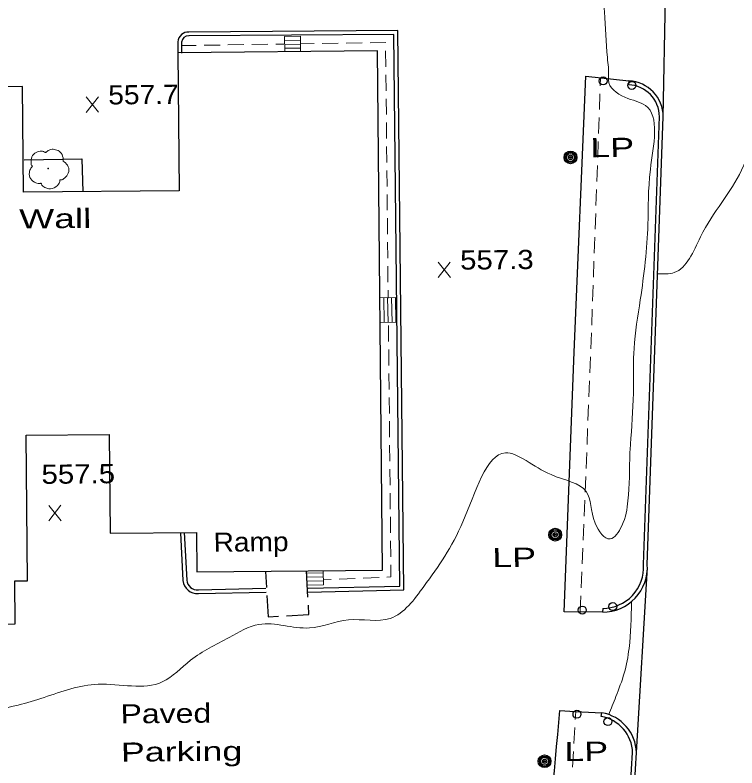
# Model space of a CAD drawing. Extents: x 2361708 to 2370558, y 6977955 to 6991887.
# Drawn here: x 2366027.7 to 2366208.9, y 6984510.7 to 6984699.5 of the extents above; entities that cross this region are included whole.
import ezdxf

# ---------------------------------------------------------------- set-up
doc = ezdxf.new("R2010")
doc.units = 0
doc.header["$LTSCALE"] = 1.9
for name, color, linetype, lineweight in [('11', 7, 'Continuous', 25), ('12', 7, 'Continuous', 25), ('13', 7, 'Continuous', 13), ('16', 7, 'Continuous', 13), ('18', 7, 'Continuous', 25), ('2', 7, 'Continuous', 25), ('20', 7, 'Continuous', 25), ('29', 7, 'Continuous', 13), ('31', 7, 'Continuous', 13), ('35', 7, 'Continuous', 13), ('7', 7, 'Continuous', 25)]:
    doc.layers.add(name, color=color, linetype=linetype, lineweight=lineweight)

msp = doc.modelspace()

# ---------------------------------------------------------------- linework, layer by layer
at = {"layer": '11'}
msp.add_lwpolyline([(2365931.922, 6984680.716), (2365933.019, 6984557.021), (2366006.396, 6984557.669), (2366006.492, 6984546.619), (2366027.711, 6984546.801), (2366027.618, 6984557.601), (2366030.798, 6984557.631), (2366030.45, 6984594.15), (2366051.36, 6984594.349), (2366051.596, 6984569.56), (2366073.265, 6984569.766), (2366073.359, 6984559.876), (2366119.927, 6984560.319), (2366118.687, 6984690.544), (2366068.549, 6984690.067), (2366068.879, 6984655.478), (2366029.86, 6984655.107), (2366029.608, 6984681.646)], close=True, dxfattribs=at)
at = {"layer": '12'}
for p, q in [((2366090.569, 6984559.93), (2366090.787, 6984555.932)), ((2366101.221, 6984553.491), (2366100.858, 6984560.098))]:
    msp.add_line(p, q, dxfattribs=at)
for points in [[(2366090.896, 6984553.933), (2366091.187, 6984548.585), (2366093.826, 6984548.73)], [(2366095.825, 6984548.84), (2366101.462, 6984549.143), (2366101.33, 6984551.492)]]:
    msp.add_lwpolyline(points, dxfattribs=at)
at = {"layer": '13'}
for p, q in [((2366073.142, 6984691.941), (2366069.382, 6984691.875)), ((2366079.141, 6984692.028), (2366075.142, 6984691.97)), ((2366085.141, 6984692.125), (2366081.141, 6984692.057)), ((2366091.14, 6984692.212), (2366087.14, 6984692.154)), ((2366095.14, 6984692.27), (2366093.14, 6984692.241)), ((2366102.789, 6984692.383), (2366099.279, 6984692.329)), ((2366108.788, 6984692.48), (2366104.789, 6984692.412)), ((2366114.788, 6984692.577), (2366110.788, 6984692.509)), ((2366120.755, 6984686.563), (2366120.707, 6984690.563)), ((2366120.822, 6984680.564), (2366120.774, 6984684.563)), ((2366174.634, 6984683.816), (2366174.563, 6984681.816)), ((2366174.492, 6984679.814), (2366174.35, 6984675.813)), ((2366120.89, 6984674.564), (2366120.841, 6984678.564)), ((2366174.279, 6984673.812), (2366174.137, 6984669.811)), ((2366120.947, 6984668.564), (2366120.909, 6984672.564)), ((2366174.066, 6984667.81), (2366173.924, 6984663.808)), ((2366121.004, 6984662.565), (2366120.966, 6984666.564)), ((2366173.853, 6984661.808), (2366173.711, 6984657.806)), ((2366121.061, 6984656.565), (2366121.023, 6984660.565)), ((2366121.118, 6984650.565), (2366121.08, 6984654.565)), ((2366173.64, 6984655.805), (2366173.498, 6984651.804)), ((2366121.175, 6984644.566), (2366121.137, 6984648.565)), ((2366173.428, 6984649.803), (2366173.286, 6984645.802)), ((2366173.215, 6984643.801), (2366173.073, 6984639.799)), ((2366121.232, 6984638.566), (2366121.194, 6984642.565)), ((2366173.002, 6984637.798), (2366172.86, 6984633.797)), ((2366121.289, 6984632.566), (2366121.251, 6984636.566)), ((2366172.789, 6984631.796), (2366172.647, 6984627.794)), ((2366121.327, 6984628.566), (2366121.308, 6984630.566)), ((2366172.576, 6984625.794), (2366172.434, 6984621.792)), ((2366121.452, 6984617.627), (2366121.403, 6984621.626)), ((2366172.363, 6984619.791), (2366172.222, 6984615.79)), ((2366121.519, 6984611.627), (2366121.471, 6984615.627)), ((2366172.14, 6984613.789), (2366171.978, 6984609.797)), ((2366121.576, 6984605.627), (2366121.538, 6984609.627)), ((2366171.897, 6984607.797), (2366171.736, 6984603.805)), ((2366121.643, 6984599.627), (2366121.595, 6984603.627)), ((2366171.655, 6984601.804), (2366171.493, 6984597.812)), ((2366121.7, 6984593.628), (2366121.662, 6984597.628)), ((2366171.412, 6984595.811), (2366171.249, 6984591.819)), ((2366121.757, 6984587.628), (2366121.719, 6984591.628)), ((2366171.168, 6984589.818), (2366171.007, 6984585.827)), ((2366121.814, 6984581.628), (2366121.776, 6984585.628)), ((2366170.926, 6984583.826), (2366170.764, 6984579.834)), ((2366121.871, 6984575.628), (2366121.833, 6984579.629)), ((2366170.683, 6984577.834), (2366170.521, 6984573.842)), ((2366121.928, 6984569.629), (2366121.89, 6984573.629)), ((2366170.44, 6984571.841), (2366170.278, 6984567.849)), ((2366121.985, 6984563.629), (2366121.947, 6984567.629)), ((2366170.197, 6984565.848), (2366170.035, 6984561.857)), ((2366169.953, 6984559.856), (2366169.792, 6984555.864)), ((2366105.049, 6984557.858), (2366107.049, 6984557.947)), ((2366109.048, 6984558.036), (2366113.046, 6984558.214)), ((2366115.046, 6984558.303), (2366119.044, 6984558.481)), ((2366169.711, 6984553.863), (2366169.538, 6984549.872)), ((2366168.417, 6984524.82), (2366168.306, 6984522.818)), ((2366168.195, 6984520.817), (2366167.973, 6984516.825)), ((2366167.862, 6984514.823), (2366167.64, 6984510.831))]:
    msp.add_line(p, q, dxfattribs=at)
for points in [[(2366120.688, 6984692.563), (2366120.687, 6984692.663), (2366116.788, 6984692.606)], [(2366121.043, 6984558.57), (2366122.033, 6984558.62), (2366122.004, 6984561.629)]]:
    msp.add_lwpolyline(points, dxfattribs=at)
at = {"layer": '16'}
for p, q in [((2366099.361, 6984694.21), (2366095.361, 6984694.202)), ((2366095.361, 6984694.202), (2366095.368, 6984690.352)), ((2366099.361, 6984694.21), (2366099.369, 6984690.32)), ((2366099.361, 6984693.21), (2366095.361, 6984693.202)), ((2366099.371, 6984692.21), (2366095.37, 6984692.202)), ((2366099.37, 6984691.21), (2366095.37, 6984691.202)), ((2366123.206, 6984628.694), (2366119.137, 6984628.625)), ((2366120.217, 6984628.645), (2366120.316, 6984622.407)), ((2366121.207, 6984628.665), (2366121.306, 6984622.406)), ((2366122.206, 6984628.684), (2366122.306, 6984622.425)), ((2366123.206, 6984628.694), (2366123.306, 6984622.465)), ((2366123.315, 6984622.465), (2366119.266, 6984622.396)), ((2366105.053, 6984559.628), (2366101.003, 6984559.529)), ((2366105.121, 6984556.628), (2366105.039, 6984559.998)), ((2366105.072, 6984558.628), (2366101.023, 6984558.529)), ((2366105.102, 6984557.628), (2366101.052, 6984557.53)), ((2366105.121, 6984556.628), (2366101.072, 6984556.53))]:
    msp.add_line(p, q, dxfattribs=at)
at = {"layer": '18'}
msp.add_lwpolyline([(2366029.983, 6984663.199), (2366044.431, 6984663.456), (2366044.71, 6984655.218)], dxfattribs=at)
at = {"layer": '2'}
for p, q in [((2366190.388, 6984674.046), (2366191.283, 6984719.656)), ((2366068.553, 6984692.847), (2366068.549, 6984690.067)), ((2366069.513, 6984692.786), (2366069.51, 6984689.996)), ((2366181.721, 6984682.074), (2366181.862, 6984683.025)), ((2366185.427, 6984561.703), (2366189.427, 6984674.077)), ((2366186.387, 6984561.672), (2366190.388, 6984674.046)), ((2366069.225, 6984569.687), (2366069.849, 6984557.693)), ((2366070.185, 6984569.736), (2366070.809, 6984557.742)), ((2366183.645, 6984514.524), (2366186.404, 6984561.032)), ((2366073.732, 6984555.36), (2366090.679, 6984555.741)), ((2366073.751, 6984554.4), (2366090.698, 6984554.781)), ((2366175.221, 6984550.705), (2366175.17, 6984549.745)), ((2366174.829, 6984523.58), (2366175, 6984524.522)), ((2366178.141, 6984441.408), (2366182.685, 6984514.585)), ((2366179.102, 6984441.347), (2366183.645, 6984514.524))]:
    msp.add_line(p, q, dxfattribs=at)
for points in [[(2366101.169, 6984554.801), (2366125.274, 6984555.36), (2366123.749, 6984695.662), (2366071.35, 6984695.284)], [(2366101.239, 6984555.761), (2366124.305, 6984556.301), (2366122.798, 6984694.694), (2366071.359, 6984694.323)], [(2366175.18, 6984549.745), (2366165.509, 6984549.853), (2366167.989, 6984614.99), (2366170.911, 6984684.191), (2366181.772, 6984683.034)], [(2366164.385, 6984525.081), (2366168.287, 6984524.848), (2366175, 6984524.522)]]:
    msp.add_lwpolyline(points, dxfattribs=at)
for centre, radius, start, end in [((2366071.183, 6984692.65), 2.639, 86.36599, 175.63821), ((2366071.183, 6984692.65), 1.679, 86.36086, 175.412), ((2366181.298, 6984673.956), 9.09, 0.56578, 87.01168), ((2366181.298, 6984673.956), 8.13, 0.56578, 87.01168), ((2366175.15, 6984561.002), 10.297, 270.15584, 3.41161), ((2366175.15, 6984561.002), 11.257, 270.15584, 3.41161), ((2366073.45, 6984558.001), 3.613, 184.89941, 274.78372), ((2366073.45, 6984558.001), 2.653, 184.89941, 274.78372), ((2367940.398, 6984350.693), 1784.554, 174.39206, 177.51134), ((2366173.164, 6984514.197), 10.487, 1.78457, 79.91709), ((2366173.164, 6984514.197), 9.527, 1.78457, 79.91709)]:
    msp.add_arc(centre, radius, start, end, dxfattribs=at)
at = {"layer": '20'}
for centre, radius in [((2366167.104, 6984663.834), 1.6), ((2366167.104, 6984663.834), 1.3), ((2366167.104, 6984663.834), 1), ((2366167.104, 6984663.834), 0.539), ((2366167.104, 6984663.834), 0.192), ((2366163.264, 6984569.192), 1.6), ((2366163.264, 6984569.192), 1.3), ((2366163.264, 6984569.192), 1), ((2366163.264, 6984569.192), 0.539), ((2366163.264, 6984569.192), 0.192), ((2366160.585, 6984512.344), 1.6), ((2366160.585, 6984512.344), 1.3), ((2366160.585, 6984512.344), 1), ((2366160.585, 6984512.344), 0.539), ((2366160.585, 6984512.344), 0.192)]:
    msp.add_circle(centre, radius, dxfattribs=at)
at = {"layer": '29'}
msp.add_circle((2366036.024, 6984661.036), 0.1, dxfattribs=at)
for points in [[(2366032.058, 6984661.608), (2366032.078, 6984661.618), (2366031.997, 6984661.687), (2366031.761, 6984662.315), (2366031.8, 6984663.596), (2366032.687, 6984664.894), (2366033.992, 6984665.376), (2366035.115, 6984665.187), (2366035.346, 6984665.059), (2366035.416, 6984665.06), (2366035.466, 6984665.1), (2366035.813, 6984665.394), (2366036.678, 6984665.842), (2366037.889, 6984665.774), (2366039.005, 6984665.184), (2366039.739, 6984663.761), (2366039.747, 6984662.901)], [(2366039.736, 6984662.921), (2366040.876, 6984661.862), (2366041.161, 6984660.275), (2366040.454, 6984658.948), (2366039.8, 6984658.402), (2366039.131, 6984658.185), (2366038.981, 6984658.174), (2366038.962, 6984658.063), (2366038.641, 6984657.16), (2366037.102, 6984655.996), (2366035.21, 6984656.278), (2366034.31, 6984657.219), (2366034.239, 6984657.348), (2366034.119, 6984657.327), (2366032.908, 6984657.446), (2366031.638, 6984658.444), (2366031.293, 6984660.081), (2366031.663, 6984661.104), (2366031.989, 6984661.547), (2366032.058, 6984661.598)]]:
    msp.add_spline(points, degree=3, dxfattribs=at)
at = {"layer": '31'}
for p, q in [((2366048.671, 6984675.147), (2366045.553, 6984678.997)), ((2366045.59, 6984675.117), (2366048.634, 6984679.027)), ((2366136.969, 6984633.715), (2366133.853, 6984637.566)), ((2366133.89, 6984633.686), (2366136.932, 6984637.595)), ((2366036.175, 6984572.673), (2366039.218, 6984576.582)), ((2366039.255, 6984572.702), (2366036.138, 6984576.553))]:
    msp.add_line(p, q, dxfattribs=at)
at = {"layer": '31', "lineweight": 25}
msp.add_spline([(2366222.652, 6984616.99), (2366221.77, 6984603.541), (2366220.028, 6984575.423), (2366217.602, 6984542.368), (2366215.929, 6984515.431), (2366209.662, 6984489.81), (2366203.238, 6984459.748)], degree=3, dxfattribs=at)
at = {"layer": '35'}
for points in [[(2366230.203, 6984954.178), (2366229.288, 6984940.039), (2366229.339, 6984918.958), (2366227.822, 6984896.552), (2366228.46, 6984878.848), (2366227.639, 6984857.969), (2366227.811, 6984832.61), (2366226.828, 6984809.679), (2366224.841, 6984781.009), (2366218.97, 6984751.701), (2366216.224, 6984719.754), (2366214.926, 6984683.78), (2366210.047, 6984660.602), (2366199.716, 6984643.873), (2366193.16, 6984634.95), (2366188.803, 6984634.659)], [(2366241.587, 6984848.842), (2366241.135, 6984832.187), (2366242.085, 6984814.345), (2366241.177, 6984800.395), (2366237.339, 6984792.868), (2366235.279, 6984782.358), (2366235.165, 6984770.177), (2366232.856, 6984748.044), (2366231.928, 6984729.883), (2366230.828, 6984709.913), (2366229.871, 6984690.742), (2366229.351, 6984673.867), (2366228.433, 6984653.757), (2366227.486, 6984625.017), (2366226.238, 6984597.463), (2366224.174, 6984571.672), (2366222.465, 6984547.355), (2366220.818, 6984521.848), (2366219.535, 6984506.365), (2366216.646, 6984478.946), (2366213.721, 6984452.117), (2366211.086, 6984423.23), (2366208.535, 6984395.985), (2366206.062, 6984373.22), (2366204.451, 6984345.984), (2366201.972, 6984323.849), (2366199.532, 6984309.055), (2366195.539, 6984294.716), (2366192.087, 6984281.173), (2366187.335, 6984264.597), (2366181.337, 6984255.919), (2366170.468, 6984248.485), (2366166.04, 6984249.273), (2366162.49, 6984249.23)], [(2366245.968, 6984817.212), (2366246.189, 6984813.904), (2366246.805, 6984804.819), (2366245.542, 6984795.807), (2366241.858, 6984794.091), (2366239.444, 6984787.128), (2366238.453, 6984776.688), (2366238.142, 6984763.194), (2366235.722, 6984744.26), (2366234.862, 6984726.341), (2366234.313, 6984708.316), (2366233.074, 6984687.203), (2366232.06, 6984661.452), (2366231.593, 6984640.026), (2366229.718, 6984612.287), (2366229.442, 6984593.994), (2366228.141, 6984570.92), (2366226.945, 6984549.517), (2366225.74, 6984530.075), (2366224.152, 6984512.009), (2366222.503, 6984488.803), (2366218.976, 6984466.358), (2366216.296, 6984439.041), (2366214.275, 6984413.881), (2366211.686, 6984390.665), (2366210.236, 6984371.77), (2366207.309, 6984345.151), (2366204.901, 6984319.717), (2366201.363, 6984289.062), (2366198.988, 6984263.337), (2366196.687, 6984238.114), (2366191.643, 6984208.075), (2366186.809, 6984180.098), (2366186.575, 6984177.445), (2366183.179, 6984158.032), (2366176.446, 6984149.908), (2366166.26, 6984148.421), (2366160.443, 6984149.135), (2366157.058, 6984152.784), (2366154.337, 6984158.127), (2366152.969, 6984161.005)], [(2366249.45, 6984793.834), (2366244.396, 6984792.216), (2366242.223, 6984791.395), (2366241.775, 6984785.99), (2366241.325, 6984771.235), (2366239.608, 6984747.788), (2366238.033, 6984722.101), (2366237.987, 6984700.64), (2366236.231, 6984678.192), (2366235.579, 6984660.455), (2366235.283, 6984638.051), (2366233.664, 6984617.935), (2366233.042, 6984601.308), (2366231.92, 6984579.457), (2366230.16, 6984557.429), (2366229.417, 6984533.59), (2366227.943, 6984510.835), (2366226.296, 6984487.458), (2366223.987, 6984467.306), (2366222.18, 6984450.187), (2366220.125, 6984424.467), (2366218.546, 6984402.271), (2366215.513, 6984376.27), (2366213.402, 6984356.439), (2366210.54, 6984331.421), (2366208.378, 6984307.479), (2366205.721, 6984284.023), (2366203.088, 6984265.407), (2366199.575, 6984238.402), (2366194.58, 6984202.103), (2366191.482, 6984175.622), (2366186.579, 6984146.484), (2366182.238, 6984117.181), (2366176.014, 6984100.711), (2366167.327, 6984095.158), (2366157.802, 6984092.457), (2366152.126, 6984093.003), (2366146.948, 6984093.854), (2366144.333, 6984095.419)], [(2366186.928, 6984754.917), (2366187.465, 6984745.742), (2366188.921, 6984731.445), (2366188.663, 6984722.781), (2366183.644, 6984714.243), (2366178.924, 6984711.208), (2366176.111, 6984707.241), (2366175.637, 6984700.346), (2366176.366, 6984688.873), (2366176.652, 6984684.035), (2366176.619, 6984683.265), (2366180.771, 6984678.934), (2366185.89, 6984676.893), (2366187.154, 6984660.784), (2366186.525, 6984647.008), (2366184.624, 6984628.148), (2366183.051, 6984615.893), (2366182.902, 6984606.291), (2366182.275, 6984593.385), (2366181.982, 6984589.532)], [(2366213.346, 6984027.193), (2366214.084, 6984038.95), (2366215.68, 6984057.256), (2366216.614, 6984071.556), (2366219.073, 6984088.47), (2366219.757, 6984110.108), (2366221.338, 6984133.144), (2366224.607, 6984160.596), (2366227.013, 6984185.131), (2366227.971, 6984205.281), (2366230.799, 6984230.819), (2366231.927, 6984254.031), (2366233.053, 6984275.573), (2366233.933, 6984298.602), (2366236.281, 6984320.975), (2366238.449, 6984342.097), (2366240.038, 6984362.213), (2366240.288, 6984375.846), (2366241.926, 6984399.233), (2366243.523, 6984417.399), (2366244.757, 6984437.962), (2366245.862, 6984454.283), (2366247.823, 6984478.393), (2366248.713, 6984497.322), (2366248.992, 6984513.156), (2366249.571, 6984530.092), (2366248.632, 6984543.624), (2366250.134, 6984569.649), (2366250.8, 6984597.447), (2366247.897, 6984605.129), (2366246.09, 6984601.613), (2366245.173, 6984591.763), (2366244.422, 6984571.965), (2366242.651, 6984545.807), (2366241.006, 6984520.02), (2366238.843, 6984495.108), (2366236.774, 6984473.007), (2366234.602, 6984448.966), (2366233.001, 6984423.879), (2366229.344, 6984395.133), (2366226.762, 6984371.157), (2366224.532, 6984344.885), (2366221.986, 6984319.309), (2366218.758, 6984289.657), (2366213.276, 6984255.233), (2366210.38, 6984230.524), (2366206.755, 6984203.769), (2366203.409, 6984177.006), (2366200.924, 6984155.501), (2366197.163, 6984128.284), (2366193.474, 6984100.828), (2366189.747, 6984074.201), (2366185.593, 6984053.63), (2366182.09, 6984034.976), (2366179.852, 6984025.334)], [(2366181.999, 6984589.792), (2366181.514, 6984577.696), (2366179.964, 6984571.392), (2366177.046, 6984568.113), (2366173.278, 6984572.068), (2366171.072, 6984580.037), (2366162.221, 6984584.253), (2366150.798, 6984589.725), (2366140.122, 6984572.442), (2366130.287, 6984556.208), (2366121.882, 6984548.188), (2366111.376, 6984547.807), (2366101.574, 6984545.804), (2366088.905, 6984546.674), (2366081.406, 6984543.422), (2366071.74, 6984537.69), (2366064.661, 6984532.242), (2366048.586, 6984531.689), (2366035.027, 6984528.38), (2366021.746, 6984525.183), (2366009.089, 6984523.793), (2365995.743, 6984519.135), (2365983.492, 6984519.139), (2365971.666, 6984519.666), (2365958.025, 6984519.706), (2365951.236, 6984522.742), (2365949.856, 6984532.169), (2365943.957, 6984538.354), (2365936.565, 6984545.913), (2365930.401, 6984550.525), (2365928.402, 6984552.496)], [(2366182.407, 6984552.234), (2366181.806, 6984540.677), (2366180.576, 6984534.446), (2366178.502, 6984528.596), (2366176.695, 6984523.998)]]:
    msp.add_spline(points, degree=3, dxfattribs=at)
at = {"layer": '7'}
for centre in [(2366175.302, 6984683.023), (2366182.503, 6984681.891), (2366177.717, 6984551.169), (2366170.065, 6984550.286), (2366168.733, 6984524.152), (2366176.501, 6984522.296)]:
    msp.add_circle(centre, 1, dxfattribs=at)

# ---------------------------------------------------------------- texts
at = {"layer": '12', "width": 1.1}
msp.add_text('Ramp', height=4.8, rotation=0.545, dxfattribs=at).set_placement((2366077.541, 6984564.897))
at = {"layer": '18', "width": 1.45}
msp.add_text('Wall', height=4.8, rotation=0.545, dxfattribs=at).set_placement((2366028.767, 6984645.996))
at = {"layer": '2'}
for s, width, p in [('Paved', 1.25, (2366054.2, 6984521.832)), ('Parking', 1.4, (2366054.291, 6984512.232))]:
    msp.add_text(s, height=4.8, rotation=0.545, dxfattribs=dict(at, width=width)).set_placement(p)
at = {"layer": '20', "width": 1.4}
for p in [(2366167.104, 6984663.834), (2366142.501, 6984561.005), (2366160.585, 6984512.344)]:
    msp.add_text('  LP', height=4.8, rotation=0.545, dxfattribs=at).set_placement(p)
at = {"layer": '31'}
for s, width, p in [('557.7', 1.1, (2366051.112, 6984677.11)), ('557.3', 1.15, (2366139.411, 6984635.678)), ('557.5', 1.15, (2366034.357, 6984581.936))]:
    msp.add_text(s, height=4.8, rotation=0.545, dxfattribs=dict(at, width=width)).set_placement(p)

doc.saveas('drawing.dxf')
